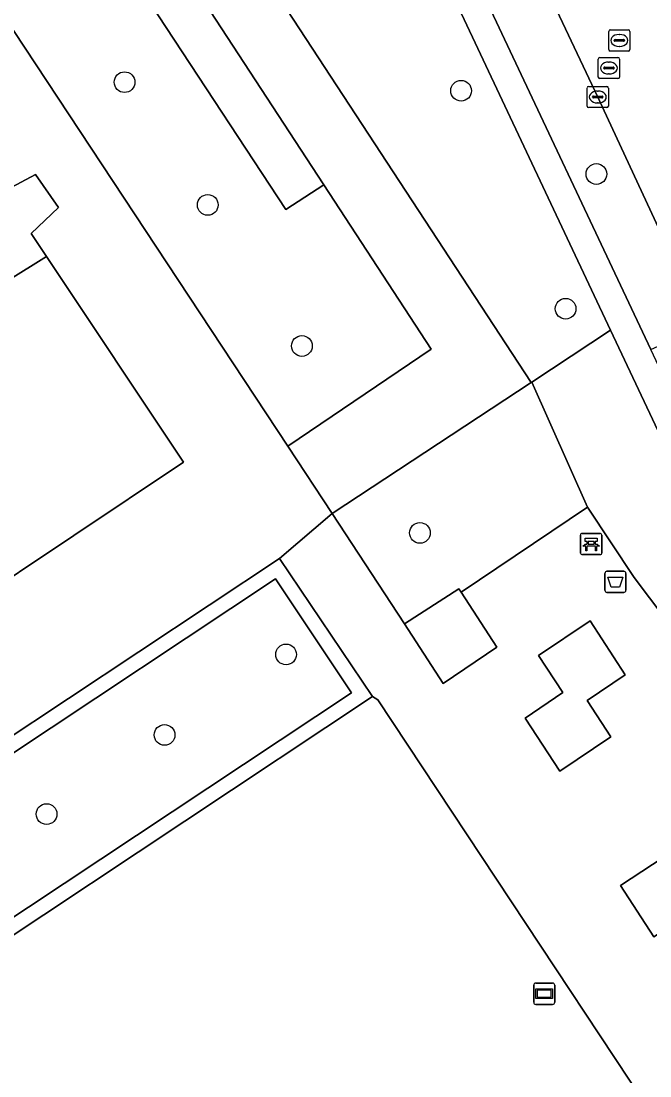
# Model space of a CAD drawing. Extents: x 160030 to 160839, y 385325 to 386450.
# Drawn here: x 160567.61 to 160597.28, y 385793.85 to 385843.66 of the extents above; entities that cross this region are included whole.
import ezdxf

# ---------------------------------------------------------------- set-up
doc = ezdxf.new("R2010")
doc.units = 0
for name, color, linetype in [('IMGEO_Afvalbak', 7, 'Continuous'), ('IMGEO_Bank', 7, 'Continuous'), ('IMGEO_Boom', 7, 'Continuous'), ('IMGEO_Groenvoorziening', 7, 'Continuous'), ('IMGEO_Haag', 7, 'Continuous'), ('IMGEO_Informatiebord', 7, 'Continuous'), ('IMGEO_Kolk', 7, 'Continuous'), ('IMGEO_Rijbaan_lokaal_open', 7, 'Continuous'), ('IMGEO_Rioolput', 7, 'Continuous'), ('IMGEO_Voetpad_halfverhard', 7, 'Continuous'), ('IMGEO_Voetpad_open', 7, 'Continuous')]:
    doc.layers.add(name, color=color, linetype=linetype)

msp = doc.modelspace()

# ---------------------------------------------------------------- linework, layer by layer
at = {"layer": 'IMGEO_Afvalbak'}
for p, q in [((160595.154, 385816.781), (160595.154, 385817.581)), ((160595.154, 385817.581), (160595.154, 385816.781)), ((160595.254, 385817.681), (160596.044, 385817.681)), ((160596.044, 385817.681), (160595.254, 385817.681)), ((160596.144, 385817.581), (160596.144, 385816.781)), ((160596.144, 385816.781), (160596.144, 385817.581)), ((160596.044, 385816.681), (160595.254, 385816.681)), ((160595.254, 385816.681), (160596.044, 385816.681))]:
    msp.add_line(p, q, dxfattribs=at)
msp.add_lwpolyline([(160595.297, 385817.395), (160596.001, 385817.395), (160595.852, 385816.925), (160595.446, 385816.925), (160595.297, 385817.395)], dxfattribs=at)
for centre, start, end in [((160595.254, 385817.581), 90, 180), ((160595.254, 385817.581), 90, 180), ((160596.044, 385817.581), 0, 90), ((160596.044, 385817.581), 360, 90), ((160595.254, 385816.781), 180, 270), ((160595.254, 385816.781), 180, 270), ((160596.044, 385816.781), 270, 0), ((160596.044, 385816.781), 270, 0)]:
    msp.add_arc(centre, 0.1, start, end, dxfattribs=at)
at = {"layer": 'IMGEO_Bank'}
for p, q in [((160594.007, 385818.542), (160594.007, 385819.383)), ((160594.007, 385819.383), (160594.007, 385818.542)), ((160594.082, 385819.467), (160594.923, 385819.467)), ((160594.923, 385819.467), (160594.082, 385819.467)), ((160595.007, 385819.392), (160595.007, 385818.551)), ((160595.007, 385818.551), (160595.007, 385819.392)), ((160594.704, 385818.865), (160594.311, 385818.865)), ((160594.316, 385818.973), (160594.316, 385819.079)), ((160594.36, 385819.079), (160594.36, 385818.973)), ((160594.648, 385819.085), (160594.366, 385819.085)), ((160594.366, 385818.967), (160594.648, 385818.967)), ((160594.654, 385818.973), (160594.654, 385819.079)), ((160594.698, 385819.079), (160594.698, 385818.973)), ((160594.932, 385818.467), (160594.091, 385818.467)), ((160594.091, 385818.467), (160594.932, 385818.467))]:
    msp.add_line(p, q, dxfattribs=at)
for points in [[(160594.254, 385818.865), (160594.112, 385818.865), (160594.224, 385818.967), (160594.31, 385818.967)], [(160594.31, 385819.085), (160594.224, 385819.085), (160594.224, 385819.246), (160594.787, 385819.246), (160594.787, 385819.085), (160594.704, 385819.085)], [(160594.304, 385818.858), (160594.304, 385818.651), (160594.261, 385818.651), (160594.261, 385818.858)], [(160594.704, 385818.967), (160594.787, 385818.967), (160594.899, 385818.865), (160594.76, 385818.865)], [(160594.754, 385818.858), (160594.754, 385818.651), (160594.71, 385818.651), (160594.71, 385818.858)]]:
    msp.add_lwpolyline(points, dxfattribs=at)
for centre, radius, start, end in [((160594.085, 385819.389), 0.0779, 92.4484, 184.2845), ((160594.085, 385819.389), 0.0779, 92.4484, 184.2845), ((160594.929, 385819.389), 0.0779, 2.4484, 94.2845), ((160594.929, 385819.389), 0.0779, 2.4484, 94.2845), ((160594.254, 385818.858), 0.00671, 2.8957, 87.1043), ((160594.311, 385818.858), 0.00671, 92.8957, 177.1043), ((160594.309, 385819.078), 0.00671, 2.8957, 87.1043), ((160594.309, 385818.974), 0.00671, 272.8957, 357.1043), ((160594.366, 385819.078), 0.00671, 92.8957, 177.1043), ((160594.366, 385818.974), 0.00671, 182.8957, 267.1043), ((160594.648, 385819.078), 0.00671, 2.8957, 87.1043), ((160594.648, 385818.974), 0.00671, 272.8957, 357.1043), ((160594.705, 385819.078), 0.00671, 92.8957, 177.1043), ((160594.705, 385818.974), 0.00671, 182.8957, 267.1043), ((160594.703, 385818.858), 0.00671, 2.8957, 87.1043), ((160594.76, 385818.858), 0.00671, 92.8957, 177.1043), ((160594.085, 385818.545), 0.0779, 182.4484, 274.2845), ((160594.085, 385818.545), 0.0779, 182.4484, 274.2845), ((160594.929, 385818.545), 0.0779, 272.4484, 4.2845), ((160594.929, 385818.545), 0.0779, 272.4484, 4.2845)]:
    msp.add_arc(centre, radius, start, end, dxfattribs=at)
at = {"layer": 'IMGEO_Boom'}
for centre in [(160572.488, 385840.777), (160588.369, 385840.372), (160594.754, 385836.439), (160576.413, 385834.98), (160593.302, 385830.079), (160580.857, 385828.319), (160586.428, 385819.493), (160580.108, 385813.754), (160574.376, 385809.953), (160568.808, 385806.215)]:
    msp.add_circle(centre, 0.489, dxfattribs=at)
at = {"layer": 'IMGEO_Groenvoorziening'}
msp.add_lwpolyline([(160577.337, 385863.171), (160568.827, 385861.348), (160572.177, 385856.403), (160591.68, 385826.597), (160591.709, 385826.616), (160595.425, 385829.067), (160586.344, 385848.363)], dxfattribs=at)
for points in [[(160568.811, 385851.972), (160570.625, 385853.173), (160566.768, 385858.861), (160565.636, 385860.622), (160558.524, 385859.023), (160559.502, 385854.948), (160580.186, 385823.589), (160586.954, 385828.168), (160581.885, 385835.921), (160580.1, 385834.771)], [(160594.82, 385840.075), (160587.446, 385855.675), (160586.515, 385857.722), (160585.696, 385859.359), (160585.308, 385860.273), (160582.943, 385859.181), (160589.258, 385845.289), (160597.319, 385828.155), (160599.823, 385829.279)], [(160542.195, 385819.686), (160543.402, 385820.348), (160544.352, 385819.051), (160550.198, 385822.662), (160553.013, 385818.239), (160554.904, 385819.518), (160559.726, 385812.451), (160575.269, 385822.831), (160568.811, 385832.542), (160564.977, 385830.171), (160563.28, 385832.663), (160561.666, 385831.586), (160559.768, 385834.4), (160557.886, 385833.174), (160551.932, 385842.116), (160534.833, 385830.768)], [(160568.811, 385832.542), (160568.083, 385833.637), (160569.377, 385834.852), (160568.289, 385836.418), (160566.244, 385835.323), (160563.352, 385839.795), (160559.963, 385837.523), (160561.307, 385835.403), (160559.768, 385834.4), (160561.666, 385831.586), (160563.28, 385832.663), (160564.977, 385830.171)], [(160595.425, 385829.067), (160591.709, 385826.616), (160594.329, 385820.712), (160596.533, 385817.386), (160597.977, 385815.463), (160601.096, 385817.017)], [(160594.329, 385820.712), (160591.709, 385826.616), (160591.68, 385826.597), (160582.292, 385820.407), (160585.692, 385815.192), (160588.26, 385816.852), (160588.366, 385816.689)], [(160584.189, 385811.768), (160579.799, 385818.288), (160553.233, 385800.651), (160552.868, 385800.432), (160557.366, 385793.949), (160557.602, 385794.113)], [(160557.796, 385795.082), (160583.196, 385811.945), (160579.605, 385817.319), (160554.205, 385800.456)], [(160554.205, 385800.456), (160579.605, 385817.319), (160583.196, 385811.945), (160557.796, 385795.082)], [(160585.692, 385815.192), (160587.52, 385812.387), (160590.055, 385814.098), (160588.366, 385816.689), (160588.26, 385816.852)], [(160593.028, 385808.241), (160595.432, 385809.863), (160594.313, 385811.579), (160596.116, 385812.796), (160594.453, 385815.347), (160592.027, 385813.71), (160593.175, 385811.949), (160591.394, 385810.747)], [(160584.442, 385811.61), (160584.189, 385811.768), (160557.602, 385794.113), (160557.366, 385793.949), (160558.205, 385792.74), (160563.335, 385785.103), (160576.624, 385764.989), (160577.108, 385765.334), (160603.236, 385782.792), (160603.296, 385783.088)], [(160597.468, 385800.416), (160599.991, 385802.066), (160598.407, 385804.488), (160595.884, 385802.839)]]:
    msp.add_lwpolyline(points, close=True, dxfattribs=at)
at = {"layer": 'IMGEO_Haag'}
for points in [[(160584.189, 385811.768), (160579.799, 385818.288), (160553.233, 385800.651), (160552.868, 385800.432), (160557.366, 385793.949), (160557.602, 385794.113)], [(160554.205, 385800.456), (160579.605, 385817.319), (160583.196, 385811.945), (160557.796, 385795.082)]]:
    msp.add_lwpolyline(points, close=True, dxfattribs=at)
at = {"layer": 'IMGEO_Informatiebord'}
for p, q in [((160591.795, 385797.331), (160591.795, 385798.131)), ((160591.795, 385798.131), (160591.795, 385797.331)), ((160591.895, 385798.231), (160592.685, 385798.231)), ((160592.685, 385798.231), (160591.895, 385798.231)), ((160592.785, 385798.131), (160592.785, 385797.331)), ((160592.785, 385797.331), (160592.785, 385798.131)), ((160592.685, 385797.231), (160591.895, 385797.231)), ((160591.895, 385797.231), (160592.685, 385797.231))]:
    msp.add_line(p, q, dxfattribs=at)
for points in [[(160591.896, 385797.963), (160592.684, 385797.963), (160592.684, 385797.499), (160591.896, 385797.499), (160591.896, 385797.963)], [(160591.961, 385797.898), (160591.961, 385797.564), (160592.619, 385797.564), (160592.619, 385797.898), (160591.961, 385797.898)]]:
    msp.add_lwpolyline(points, dxfattribs=at)
for centre, start, end in [((160591.895, 385798.131), 90, 180), ((160591.895, 385798.131), 90, 180), ((160592.685, 385798.131), 0, 90), ((160592.685, 385798.131), 360, 90), ((160591.895, 385797.331), 180, 270), ((160591.895, 385797.331), 180, 270), ((160592.685, 385797.331), 270, 0), ((160592.685, 385797.331), 270, 0)]:
    msp.add_arc(centre, 0.1, start, end, dxfattribs=at)
at = {"layer": 'IMGEO_Kolk'}
for p, q in [((160594.319, 385839.649), (160594.319, 385840.501)), ((160594.394, 385840.575), (160595.246, 385840.575)), ((160594.807, 385840.355), (160594.832, 385840.355)), ((160595.32, 385840.501), (160595.32, 385839.649)), ((160594.578, 385840.069), (160594.578, 385840.081)), ((160595.016, 385840.032), (160594.618, 385840.032)), ((160594.621, 385840.118), (160595.019, 385840.118)), ((160594.83, 385839.795), (160594.805, 385839.795)), ((160595.062, 385840.081), (160595.062, 385840.069)), ((160595.246, 385839.575), (160594.394, 385839.575))]:
    msp.add_line(p, q, dxfattribs=at)
for points in [[(160594.319, 385839.649), (160594.319, 385840.501)], [(160594.394, 385840.575), (160595.246, 385840.575)], [(160595.32, 385840.501), (160595.32, 385839.649)], [(160595.246, 385839.575), (160594.394, 385839.575)]]:
    msp.add_lwpolyline(points, dxfattribs=at)
for centre, radius, start, end in [((160594.396, 385840.499), 0.0765, 91.552, 178.448), ((160594.396, 385840.499), 0.0765, 91.552, 178.448), ((160595.244, 385840.499), 0.0765, 1.552, 88.448), ((160595.244, 385840.499), 0.0765, 1.552, 88.448), ((160594.618, 385840.078), 0.0403, 85.8775, 175.7526), ((160594.615, 385840.068), 0.0366, 178.938, 274.7102), ((160595.019, 385840.075), 0.043, 264.8664, 352.4533), ((160595.023, 385840.08), 0.0386, 1.7309, 96.639), ((160594.396, 385839.651), 0.0765, 181.552, 268.448), ((160594.396, 385839.651), 0.0765, 181.552, 268.448), ((160595.244, 385839.651), 0.0765, 271.552, 358.448), ((160595.244, 385839.651), 0.0765, 271.552, 358.448)]:
    msp.add_arc(centre, radius, start, end, dxfattribs=at)
for centre, major_axis, ratio, start_param, end_param in [((160594.806, 385840.075), (-0.387, 0.002), 0.722429, 4.712389, 7.853982), ((160594.831, 385840.075), (-0.39, 0.002), 0.717154, 1.570796, 4.712389)]:
    msp.add_ellipse(centre, major_axis=major_axis, ratio=ratio, start_param=start_param, end_param=end_param, dxfattribs=at)
at = {"layer": 'IMGEO_Rijbaan_lokaal_open'}
msp.add_lwpolyline([(160597.483, 385847.26), (160596.997, 385848.25), (160594.812, 385852.965), (160594.405, 385853.808), (160592.225, 385858.491), (160591.952, 385859.085), (160591.427, 385860.225), (160590.722, 385861.712), (160590.698, 385861.764), (160585.696, 385859.359), (160586.515, 385857.722), (160587.446, 385855.675), (160594.82, 385840.075), (160599.823, 385829.279)], dxfattribs=at)
at = {"layer": 'IMGEO_Rioolput'}
for p, q in [((160595.336, 385842.322), (160595.336, 385843.174)), ((160595.411, 385843.248), (160596.263, 385843.248)), ((160595.638, 385842.791), (160596.036, 385842.791)), ((160595.824, 385843.028), (160595.849, 385843.028)), ((160596.337, 385843.174), (160596.337, 385842.322)), ((160595.595, 385842.742), (160595.595, 385842.754)), ((160596.033, 385842.705), (160595.635, 385842.705)), ((160595.847, 385842.468), (160595.822, 385842.468)), ((160596.079, 385842.754), (160596.079, 385842.742)), ((160594.843, 385841.018), (160594.843, 385841.87)), ((160594.918, 385841.944), (160595.77, 385841.944)), ((160596.263, 385842.248), (160595.411, 385842.248)), ((160595.844, 385841.87), (160595.844, 385841.018)), ((160595.102, 385841.438), (160595.102, 385841.45)), ((160595.54, 385841.401), (160595.142, 385841.401)), ((160595.145, 385841.487), (160595.543, 385841.487)), ((160595.331, 385841.724), (160595.356, 385841.724)), ((160595.586, 385841.45), (160595.586, 385841.438)), ((160595.77, 385840.944), (160594.918, 385840.944)), ((160595.354, 385841.164), (160595.329, 385841.164))]:
    msp.add_line(p, q, dxfattribs=at)
for points in [[(160595.336, 385842.322), (160595.336, 385843.174)], [(160595.411, 385843.248), (160596.263, 385843.248)], [(160596.337, 385843.174), (160596.337, 385842.322)], [(160594.843, 385841.018), (160594.843, 385841.87)], [(160594.918, 385841.944), (160595.77, 385841.944)], [(160596.263, 385842.248), (160595.411, 385842.248)], [(160595.844, 385841.87), (160595.844, 385841.018)], [(160595.77, 385840.944), (160594.918, 385840.944)]]:
    msp.add_lwpolyline(points, dxfattribs=at)
for centre, radius, start, end in [((160595.413, 385843.172), 0.0765, 91.552, 178.448), ((160595.413, 385843.172), 0.0765, 91.552, 178.448), ((160595.635, 385842.751), 0.0403, 85.8775, 175.7526), ((160596.04, 385842.753), 0.0386, 1.7309, 96.639), ((160596.261, 385843.172), 0.0765, 1.552, 88.448), ((160596.261, 385843.172), 0.0765, 1.552, 88.448), ((160595.413, 385842.324), 0.0765, 181.552, 268.448), ((160595.413, 385842.324), 0.0765, 181.552, 268.448), ((160595.632, 385842.741), 0.0366, 178.938, 274.7102), ((160596.036, 385842.748), 0.043, 264.8664, 352.4533), ((160596.261, 385842.324), 0.0765, 271.552, 358.448), ((160596.261, 385842.324), 0.0765, 271.552, 358.448), ((160594.92, 385841.868), 0.0765, 91.552, 178.448), ((160594.92, 385841.868), 0.0765, 91.552, 178.448), ((160595.768, 385841.868), 0.0765, 1.552, 88.448), ((160595.768, 385841.868), 0.0765, 1.552, 88.448), ((160595.142, 385841.447), 0.0403, 85.8775, 175.7526), ((160595.139, 385841.437), 0.0366, 178.938, 274.7102), ((160595.543, 385841.444), 0.043, 264.8664, 352.4533), ((160595.547, 385841.449), 0.0386, 1.7309, 96.639), ((160594.92, 385841.02), 0.0765, 181.552, 268.448), ((160594.92, 385841.02), 0.0765, 181.552, 268.448), ((160595.768, 385841.02), 0.0765, 271.552, 358.448), ((160595.768, 385841.02), 0.0765, 271.552, 358.448)]:
    msp.add_arc(centre, radius, start, end, dxfattribs=at)
for centre, major_axis, ratio, start_param, end_param in [((160595.823, 385842.748), (-0.387, 0.002), 0.722429, 4.712389, 7.853982), ((160595.848, 385842.748), (-0.39, 0.002), 0.717154, 1.570796, 4.712389), ((160595.33, 385841.444), (-0.387, 0.002), 0.722429, 4.712389, 7.853982), ((160595.355, 385841.444), (-0.39, 0.002), 0.717154, 1.570796, 4.712389)]:
    msp.add_ellipse(centre, major_axis=major_axis, ratio=ratio, start_param=start_param, end_param=end_param, dxfattribs=at)
at = {"layer": 'IMGEO_Voetpad_halfverhard'}
msp.add_lwpolyline([(160589.258, 385845.289), (160582.943, 385859.181), (160581.849, 385858.657), (160581.732, 385858.578), (160586.344, 385848.363), (160595.425, 385829.067), (160601.096, 385817.017), (160601.208, 385817.069), (160602.293, 385817.581), (160597.319, 385828.155)], close=True, dxfattribs=at)
at = {"layer": 'IMGEO_Voetpad_open'}
for points in [[(160572.177, 385856.403), (160568.827, 385861.348), (160565.636, 385860.622), (160566.768, 385858.861), (160570.625, 385853.173), (160581.885, 385835.921), (160586.954, 385828.168), (160580.186, 385823.589), (160582.292, 385820.407), (160591.68, 385826.597)], [(160559.502, 385854.948), (160558.524, 385859.023), (160556.95, 385858.654), (160557.922, 385854.24), (160521.086, 385829.882), (160523.077, 385827.039), (160528.35, 385830.589), (160547.476, 385801.631), (160543.669, 385799.137), (160545.925, 385796.001), (160550.339, 385798.911), (160552.868, 385800.432), (160553.233, 385800.651), (160579.799, 385818.288), (160582.292, 385820.407), (160580.186, 385823.589)], [(160570.625, 385853.173), (160568.811, 385851.972), (160580.1, 385834.771), (160581.885, 385835.921)], [(160563.352, 385839.795), (160566.244, 385835.323), (160568.289, 385836.418), (160569.377, 385834.852), (160568.083, 385833.637), (160568.811, 385832.542), (160575.269, 385822.831), (160559.726, 385812.451), (160554.904, 385819.518), (160553.013, 385818.239), (160550.107, 385816.273), (160550.688, 385815.26), (160549.012, 385814.271), (160547.914, 385815.787), (160544.901, 385813.761), (160541.552, 385818.857), (160542.374, 385819.417), (160542.195, 385819.686), (160534.833, 385830.768), (160551.932, 385842.116), (160557.886, 385833.174), (160559.768, 385834.4), (160561.307, 385835.403), (160559.963, 385837.523)], [(160593.028, 385808.241), (160591.394, 385810.747), (160593.175, 385811.949), (160592.027, 385813.71), (160594.453, 385815.347), (160596.116, 385812.796), (160594.313, 385811.579), (160595.432, 385809.863)], [(160597.468, 385800.416), (160595.884, 385802.839), (160598.407, 385804.488), (160599.991, 385802.066)]]:
    msp.add_lwpolyline(points, close=True, dxfattribs=at)
msp.add_lwpolyline([(160597.977, 385815.463), (160596.533, 385817.386), (160594.329, 385820.712), (160588.366, 385816.689), (160590.055, 385814.098), (160587.52, 385812.387), (160585.692, 385815.192), (160582.292, 385820.407), (160579.799, 385818.288), (160584.189, 385811.768), (160584.442, 385811.61), (160603.296, 385783.088)], dxfattribs=at)

doc.saveas('drawing.dxf')
